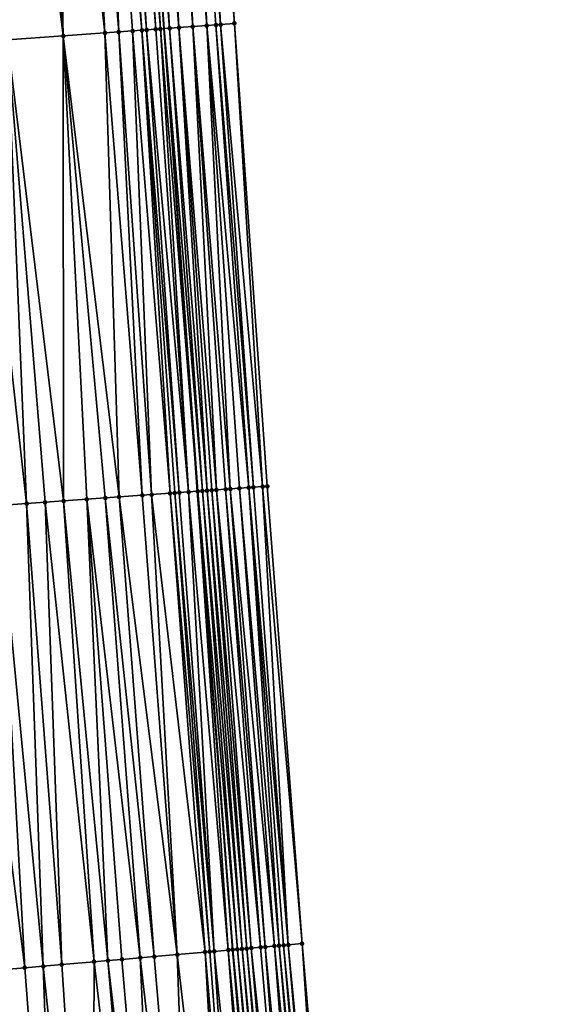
# Model space of a CAD drawing. Header units: feet. Extents: x 2004186 to 2014793, y 836912 to 864902.
# Tile 877 of 974: x 2004221 to 2004244, y 860522 to 860564. Entities that reach past the tile are written whole.
import ezdxf

# ---------------------------------------------------------------- set-up
doc = ezdxf.new("R2010")
doc.units = ezdxf.units.FT
doc.header["$LTSCALE"] = 100
doc.header["$MEASUREMENT"] = 0
for name, color, linetype, lineweight in [('EP_Travel Lane', 5, 'Continuous', 40), ('Road Shots', 4, 'Continuous', 200), ('Road X-Section', 30, 'Continuous', 13)]:
    doc.layers.add(name, color=color, linetype=linetype, lineweight=lineweight)
doc.layers.add('I-77 SB_MM21-27-Surface-Border', color=7, linetype='Continuous')
doc.layers.add('I-77 SB_MM21-27-Surface-TIN', color=7, linetype='Continuous')

msp = doc.modelspace()

# ---------------------------------------------------------------- linework, layer by layer
at = {"layer": 'EP_Travel Lane'}
msp.add_polyline3d([(2004242.7872127, 860384.8619362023, 447.1257588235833), (2004240.809583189, 860404.760041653, 447.5197195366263), (2004238.831976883, 860424.6579136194, 447.9257813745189), (2004236.854374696, 860444.5557441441, 448.3339994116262), (2004235.072628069, 860464.3016445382, 448.725911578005), (2004233.358148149, 860484.2240939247, 449.1218074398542), (2004231.643689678, 860504.1462940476, 449.5299492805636), (2004229.929226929, 860524.0685438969, 449.9356444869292), (2004228.404678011, 860543.8298872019, 450.3570888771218), (2004226.959242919, 860563.7737382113, 450.750308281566), (2004225.513832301, 860583.7172515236, 451.1604078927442), (2004224.068377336, 860603.6613767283, 451.5399213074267), (2004222.830214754, 860623.4561600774, 451.9367737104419), (2004221.715488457, 860643.4213687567, 452.3216709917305), (2004220.600782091, 860663.3862204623, 452.7251711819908)], dxfattribs=at)
at = {"layer": 'I-77 SB_MM21-27-Surface-Border', "color": 3, "linetype": 'ByBlock', "lineweight": -2}
msp.add_polyline3d([(2004222.471153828, 860663.4953083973, 452.5700259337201), (2004223.803321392, 860643.5431140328, 452.1498348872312), (2004225.335170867, 860623.6021951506, 451.7323425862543), (2004226.769387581, 860603.8575630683, 451.3012731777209), (2004228.581666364, 860583.9405375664, 450.8666884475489), (2004229.995017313, 860563.9942269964, 450.4827264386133), (2004231.408363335, 860544.0479859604, 450.0952890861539), (2004232.912098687, 860524.3304426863, 449.6769134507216), (2004234.625794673, 860504.4086289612, 449.2467491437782), (2004236.339537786, 860484.4862673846, 448.8434754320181), (2004237.854069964, 860464.5461466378, 448.4705657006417), (2004239.439090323, 860444.8208292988, 448.1013947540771), (2004241.046662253, 860424.885316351, 447.7127535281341), (2004242.455338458, 860404.9287938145, 447.3733794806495), (2004243.864022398, 860384.9721945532, 447.0379822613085)], dxfattribs=at)
at = {"layer": 'I-77 SB_MM21-27-Surface-TIN', "color": 128, "linetype": 'ByBlock', "lineweight": -2}
for points in [[(2004227.783773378, 860583.8824941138, 450.941609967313), (2004227.185347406, 860583.8390494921, 450.9934044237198), (2004228.798151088, 860563.9075392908, 450.5762423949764)], [(2004228.38219157, 860583.9260485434, 450.8843272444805), (2004227.783773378, 860583.8824941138, 450.941609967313), (2004229.396586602, 860563.9508492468, 450.531178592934)], [(2004227.783773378, 860583.8824941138, 450.941609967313), (2004229.197106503, 860563.936435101, 450.5450749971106), (2004229.396586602, 860563.9508492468, 450.531178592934)], [(2004227.783773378, 860583.8824941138, 450.941609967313), (2004228.798151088, 860563.9075392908, 450.5762423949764), (2004229.197106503, 860563.936435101, 450.5450749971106)], [(2004228.38219157, 860583.9260485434, 450.8843272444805), (2004229.995017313, 860563.9942269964, 450.4827264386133), (2004228.581666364, 860583.9405375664, 450.8666884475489)], [(2004228.38219157, 860583.9260485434, 450.8843272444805), (2004229.396586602, 860563.9508492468, 450.531178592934), (2004229.995017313, 860563.9942269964, 450.4827264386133)], [(2004221.799354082, 860583.4502999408, 451.3469961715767), (2004220.801911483, 860583.3788233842, 451.3867810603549), (2004222.614206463, 860563.4615692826, 450.9636218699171)], [(2004222.198332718, 860583.4788680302, 451.3322084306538), (2004221.799354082, 860583.4502999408, 451.3469961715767), (2004222.614206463, 860563.4615692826, 450.9636218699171)], [(2004222.796791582, 860583.521848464, 451.30361434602), (2004222.198332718, 860583.4788680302, 451.3322084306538), (2004224.409603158, 860563.5902268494, 450.8920208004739)], [(2004222.198332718, 860583.4788680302, 451.3322084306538), (2004222.614206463, 860563.4615692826, 450.9636218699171), (2004224.409603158, 860563.5902268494, 450.8920208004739)], [(2004223.395257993, 860583.564722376, 451.2803442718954), (2004222.796791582, 860583.521848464, 451.30361434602), (2004224.409603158, 860563.5902268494, 450.8920208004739)], [(2004224.193203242, 860583.6220282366, 451.2422880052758), (2004223.395257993, 860583.564722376, 451.2803442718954), (2004225.008069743, 860563.6330983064, 450.8688734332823)], [(2004223.395257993, 860583.564722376, 451.2803442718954), (2004224.409603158, 860563.5902268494, 450.8920208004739), (2004225.008069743, 860563.6330983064, 450.8688734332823)], [(2004224.592170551, 860583.6507561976, 451.219509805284), (2004224.193203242, 860583.6220282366, 451.2422880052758), (2004226.00550144, 860563.7047287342, 450.8213979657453)], [(2004224.193203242, 860583.6220282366, 451.2422880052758), (2004225.606533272, 860563.6760129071, 450.8435697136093), (2004226.00550144, 860563.7047287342, 450.8213979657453)], [(2004224.193203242, 860583.6220282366, 451.2422880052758), (2004225.008069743, 860563.6330983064, 450.8688734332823), (2004225.606533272, 860563.6760129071, 450.8435697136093)], [(2004224.991142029, 860583.67942531, 451.199672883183), (2004224.592170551, 860583.6507561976, 451.219509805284), (2004226.204989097, 860563.719036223, 450.8128323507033)], [(2004224.592170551, 860583.6507561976, 451.219509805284), (2004226.00550144, 860563.7047287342, 450.8213979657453), (2004226.204989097, 860563.719036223, 450.8128323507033)], [(2004225.190621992, 860583.6938413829, 451.1856801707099), (2004224.991142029, 860583.67942531, 451.199672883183), (2004226.603951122, 860563.7478387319, 450.7863281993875)], [(2004224.991142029, 860583.67942531, 451.199672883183), (2004226.204989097, 860563.719036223, 450.8128323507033), (2004226.603951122, 860563.7478387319, 450.7863281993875)], [(2004225.190621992, 860583.6938413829, 451.1856801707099), (2004226.803423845, 860563.7623569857, 450.7672284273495), (2004225.513832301, 860583.7172515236, 451.1604078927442)], [(2004225.190621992, 860583.6938413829, 451.1856801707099), (2004226.603951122, 860563.7478387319, 450.7863281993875), (2004226.803423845, 860563.7623569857, 450.7672284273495)], [(2004225.789055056, 860583.7371859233, 451.1388878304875), (2004225.513832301, 860583.7172515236, 451.1604078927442), (2004227.202362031, 860563.7914959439, 450.723908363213)], [(2004226.803423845, 860563.7623569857, 450.7672284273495), (2004226.959242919, 860563.7737382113, 450.750308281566), (2004225.513832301, 860583.7172515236, 451.1604078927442)], [(2004227.202362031, 860563.7914959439, 450.723908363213), (2004225.513832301, 860583.7172515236, 451.1604078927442), (2004226.959242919, 860563.7737382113, 450.750308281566)], [(2004225.988528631, 860583.7516921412, 451.1203896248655), (2004225.789055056, 860583.7371859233, 451.1388878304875), (2004227.202362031, 860563.7914959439, 450.723908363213)], [(2004226.586927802, 860583.7955150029, 451.0496905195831), (2004225.988528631, 860583.7516921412, 451.1203896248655), (2004227.601321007, 860563.8203414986, 450.6952527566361)], [(2004225.988528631, 860583.7516921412, 451.1203896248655), (2004227.202362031, 860563.7914959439, 450.723908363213), (2004227.601321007, 860563.8203414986, 450.6952527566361)], [(2004226.786398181, 860583.8100663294, 451.0289377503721), (2004226.586927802, 860583.7955150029, 451.0496905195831), (2004228.199730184, 860563.8640231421, 450.6316118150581)], [(2004226.586927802, 860583.7955150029, 451.0496905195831), (2004227.601321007, 860563.8203414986, 450.6952527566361), (2004228.199730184, 860563.8640231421, 450.6316118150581)], [(2004227.185347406, 860583.8390494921, 450.9934044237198), (2004226.786398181, 860583.8100663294, 451.0289377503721), (2004228.199730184, 860563.8640231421, 450.6316118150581)], [(2004227.185347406, 860583.8390494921, 450.9934044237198), (2004228.199730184, 860563.8640231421, 450.6316118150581), (2004228.798151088, 860563.9075392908, 450.5762423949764)], [(2004220.801911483, 860583.3788233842, 451.3867810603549), (2004220.203440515, 860583.3360137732, 451.4068373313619), (2004222.614206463, 860563.4615692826, 450.9636218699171)], [(2004220.203440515, 860583.3360137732, 451.4068373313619), (2004220.220335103, 860563.2901542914, 451.0526708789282), (2004222.614206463, 860563.4615692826, 450.9636218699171)], [(2004228.798151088, 860563.9075392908, 450.5762423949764), (2004228.199730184, 860563.8640231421, 450.6316118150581), (2004229.812546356, 860543.9323366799, 450.2232593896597)], [(2004229.197106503, 860563.936435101, 450.5450749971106), (2004228.798151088, 860563.9075392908, 450.5762423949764), (2004230.610439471, 860543.9903782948, 450.1484297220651)], [(2004228.798151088, 860563.9075392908, 450.5762423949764), (2004230.211488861, 860543.9614146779, 450.1829861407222), (2004230.610439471, 860543.9903782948, 450.1484297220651)], [(2004228.798151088, 860563.9075392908, 450.5762423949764), (2004229.812546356, 860543.9323366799, 450.2232593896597), (2004230.211488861, 860543.9614146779, 450.1829861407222)], [(2004229.396586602, 860563.9508492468, 450.531178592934), (2004229.197106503, 860563.936435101, 450.5450749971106), (2004230.809926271, 860544.0046978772, 450.139259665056)], [(2004229.197106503, 860563.936435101, 450.5450749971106), (2004230.610439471, 860543.9903782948, 450.1484297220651), (2004230.809926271, 860544.0046978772, 450.139259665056)], [(2004229.396586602, 860563.9508492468, 450.531178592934), (2004231.208886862, 860544.0335206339, 450.1117435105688), (2004229.995017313, 860563.9942269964, 450.4827264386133)], [(2004229.396586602, 860563.9508492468, 450.531178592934), (2004230.809926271, 860544.0046978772, 450.139259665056), (2004231.208886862, 860544.0335206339, 450.1117435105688)], [(2004229.995017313, 860563.9942269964, 450.4827264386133), (2004231.208886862, 860544.0335206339, 450.1117435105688), (2004231.408363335, 860544.0479859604, 450.0952890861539)], [(2004224.409603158, 860563.5902268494, 450.8920208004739), (2004222.614206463, 860563.4615692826, 450.9636218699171), (2004225.024976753, 860543.5870635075, 450.5234694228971)], [(2004225.008069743, 860563.6330983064, 450.8688734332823), (2004224.409603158, 860563.5902268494, 450.8920208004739), (2004226.022423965, 860543.6584749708, 450.4869379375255)], [(2004224.409603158, 860563.5902268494, 450.8920208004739), (2004225.024976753, 860543.5870635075, 450.5234694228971), (2004226.022423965, 860543.6584749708, 450.4869379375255)], [(2004225.606533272, 860563.6760129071, 450.8435697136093), (2004225.008069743, 860563.6330983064, 450.8688734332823), (2004226.421404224, 860543.6870201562, 450.4732949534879)], [(2004225.008069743, 860563.6330983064, 450.8688734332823), (2004226.022423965, 860543.6584749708, 450.4869379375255), (2004226.421404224, 860543.6870201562, 450.4732949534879)], [(2004226.00550144, 860563.7047287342, 450.8213979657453), (2004225.606533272, 860563.6760129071, 450.8435697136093), (2004227.219350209, 860543.7443156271, 450.4357579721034)], [(2004225.606533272, 860563.6760129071, 450.8435697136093), (2004226.421404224, 860543.6870201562, 450.4732949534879), (2004227.219350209, 860543.7443156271, 450.4357579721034)], [(2004226.204989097, 860563.719036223, 450.8128323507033), (2004226.00550144, 860563.7047287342, 450.8213979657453), (2004227.618319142, 860543.7730206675, 450.4141253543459)], [(2004226.00550144, 860563.7047287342, 450.8213979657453), (2004227.418832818, 860543.758694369, 450.4236310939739), (2004227.618319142, 860543.7730206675, 450.4141253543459)], [(2004226.00550144, 860563.7047287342, 450.8213979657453), (2004227.219350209, 860543.7443156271, 450.4357579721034), (2004227.418832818, 860543.758694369, 450.4236310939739)], [(2004226.603951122, 860563.7478387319, 450.7863281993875), (2004226.204989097, 860563.719036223, 450.8128323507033), (2004228.017281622, 860543.8018167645, 450.3879416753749)], [(2004226.204989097, 860563.719036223, 450.8128323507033), (2004227.618319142, 860543.7730206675, 450.4141253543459), (2004228.017281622, 860543.8018167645, 450.3879416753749)], [(2004226.803423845, 860563.7623569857, 450.7672284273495), (2004226.603951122, 860563.7478387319, 450.7863281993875), (2004228.017281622, 860543.8018167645, 450.3879416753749)], [(2004226.803423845, 860563.7623569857, 450.7672284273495), (2004228.404678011, 860543.8298872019, 450.3570888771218), (2004226.959242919, 860563.7737382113, 450.750308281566)], [(2004226.803423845, 860563.7623569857, 450.7672284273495), (2004228.017281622, 860543.8018167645, 450.3879416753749), (2004228.404678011, 860543.8298872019, 450.3570888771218)], [(2004227.202362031, 860563.7914959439, 450.723908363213), (2004226.959242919, 860563.7737382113, 450.750308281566), (2004228.615729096, 860543.8449579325, 450.3513139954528)], [(2004228.416236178, 860543.8307246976, 450.3561683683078), (2004226.959242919, 860563.7737382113, 450.750308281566), (2004228.404678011, 860543.8298872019, 450.3570888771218)], [(2004228.615729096, 860543.8449579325, 450.3513139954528), (2004226.959242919, 860563.7737382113, 450.750308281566), (2004228.416236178, 860543.8307246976, 450.3561683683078)], [(2004227.601321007, 860563.8203414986, 450.6952527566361), (2004227.202362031, 860563.7914959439, 450.723908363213), (2004228.815214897, 860543.8592916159, 450.3414391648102)], [(2004227.202362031, 860563.7914959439, 450.723908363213), (2004228.615729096, 860543.8449579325, 450.3513139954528), (2004228.815214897, 860543.8592916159, 450.3414391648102)], [(2004228.199730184, 860563.8640231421, 450.6316118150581), (2004227.601321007, 860563.8203414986, 450.6952527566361), (2004229.214160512, 860543.8883257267, 450.3033594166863)], [(2004227.601321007, 860563.8203414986, 450.6952527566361), (2004229.014692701, 860543.8737381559, 450.3259236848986), (2004229.214160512, 860543.8883257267, 450.3033594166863)], [(2004227.601321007, 860563.8203414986, 450.6952527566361), (2004228.815214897, 860543.8592916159, 450.3414391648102), (2004229.014692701, 860543.8737381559, 450.3259236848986)], [(2004228.199730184, 860563.8640231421, 450.6316118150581), (2004229.613080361, 860543.9177234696, 450.2471051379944), (2004229.812546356, 860543.9323366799, 450.2232593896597)], [(2004228.199730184, 860563.8640231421, 450.6316118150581), (2004229.214160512, 860543.8883257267, 450.3033594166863), (2004229.613080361, 860543.9177234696, 450.2471051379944)], [(2004220.220335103, 860563.2901542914, 451.0526708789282), (2004218.823914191, 860563.1901050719, 451.1074720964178), (2004221.035189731, 860543.3013919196, 450.6708816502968)], [(2004218.823914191, 860563.1901050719, 451.1074720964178), (2004219.838255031, 860543.215670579, 450.7160981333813), (2004221.035189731, 860543.3013919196, 450.6708816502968)], [(2004222.614206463, 860563.4615692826, 450.9636218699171), (2004220.220335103, 860563.2901542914, 451.0526708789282), (2004222.631102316, 860543.4156919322, 450.6103484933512)], [(2004220.220335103, 860563.2901542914, 451.0526708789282), (2004221.83314812, 860543.3585123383, 450.6420938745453), (2004222.631102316, 860543.4156919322, 450.6103484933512)], [(2004220.220335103, 860563.2901542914, 451.0526708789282), (2004221.035189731, 860543.3013919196, 450.6708816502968), (2004221.83314812, 860543.3585123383, 450.6420938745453)], [(2004222.614206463, 860563.4615692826, 450.9636218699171), (2004224.426513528, 860543.5441446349, 450.5489866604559), (2004225.024976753, 860543.5870635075, 450.5234694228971)], [(2004222.614206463, 860563.4615692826, 450.9636218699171), (2004223.628557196, 860543.4869951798, 450.5792256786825), (2004224.426513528, 860543.5441446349, 450.5489866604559)], [(2004222.614206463, 860563.4615692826, 450.9636218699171), (2004222.631102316, 860543.4156919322, 450.6103484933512), (2004223.628557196, 860543.4869951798, 450.5792256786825)], [(2004231.716674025, 860524.2257366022, 449.7682604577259), (2004230.211488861, 860543.9614146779, 450.1829861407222), (2004229.812546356, 860543.9323366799, 450.2232593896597)], [(2004231.91590785, 860524.2432296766, 449.7509709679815), (2004230.610439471, 860543.9903782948, 450.1484297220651), (2004230.211488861, 860543.9614146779, 450.1829861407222)], [(2004231.91590785, 860524.2432296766, 449.7509709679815), (2004230.211488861, 860543.9614146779, 450.1829861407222), (2004231.716674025, 860524.2257366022, 449.7682604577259)], [(2004232.314402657, 860524.2779001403, 449.7318908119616), (2004230.809926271, 860544.0046978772, 450.139259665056), (2004230.610439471, 860543.9903782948, 450.1484297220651)], [(2004232.115147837, 860524.2606511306, 449.7371977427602), (2004232.314402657, 860524.2779001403, 449.7318908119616), (2004230.610439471, 860543.9903782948, 450.1484297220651)], [(2004232.115147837, 860524.2606511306, 449.7371977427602), (2004230.610439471, 860543.9903782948, 450.1484297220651), (2004231.91590785, 860524.2432296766, 449.7509709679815)], [(2004232.314402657, 860524.2779001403, 449.7318908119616), (2004231.208886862, 860544.0335206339, 450.1117435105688), (2004230.809926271, 860544.0046978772, 450.139259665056)], [(2004231.208886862, 860544.0335206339, 450.1117435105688), (2004232.912098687, 860524.3304426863, 449.6769134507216), (2004231.408363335, 860544.0479859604, 450.0952890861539)], [(2004232.314402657, 860524.2779001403, 449.7318908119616), (2004232.912098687, 860524.3304426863, 449.6769134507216), (2004231.208886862, 860544.0335206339, 450.1117435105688)], [(2004225.938661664, 860523.721127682, 450.137576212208), (2004224.426513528, 860543.5441446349, 450.5489866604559), (2004223.628557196, 860543.4869951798, 450.5792256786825)], [(2004226.536407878, 860523.7730868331, 450.1112411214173), (2004225.024976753, 860543.5870635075, 450.5234694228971), (2004224.426513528, 860543.5441446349, 450.5489866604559)], [(2004226.536407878, 860523.7730868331, 450.1112411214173), (2004224.426513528, 860543.5441446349, 450.5489866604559), (2004225.938661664, 860523.721127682, 450.137576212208)], [(2004227.532661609, 860523.8595686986, 450.0730797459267), (2004226.022423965, 860543.6584749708, 450.4869379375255), (2004225.024976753, 860543.5870635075, 450.5234694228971)], [(2004227.532661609, 860523.8595686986, 450.0730797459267), (2004225.024976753, 860543.5870635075, 450.5234694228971), (2004226.536407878, 860523.7730868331, 450.1112411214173)], [(2004227.532661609, 860523.8595686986, 450.0730797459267), (2004226.421404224, 860543.6870201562, 450.4732949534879), (2004226.022423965, 860543.6584749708, 450.4869379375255)], [(2004228.728151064, 860523.963521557, 450.0187129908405), (2004227.219350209, 860543.7443156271, 450.4357579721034), (2004226.421404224, 860543.6870201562, 450.4732949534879)], [(2004228.728151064, 860523.963521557, 450.0187129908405), (2004226.421404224, 860543.6870201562, 450.4732949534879), (2004227.532661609, 860523.8595686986, 450.0730797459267)], [(2004228.927397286, 860523.9808705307, 450.0084982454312), (2004227.418832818, 860543.758694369, 450.4236310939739), (2004227.219350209, 860543.7443156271, 450.4357579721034)], [(2004228.927397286, 860523.9808705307, 450.0084982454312), (2004227.219350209, 860543.7443156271, 450.4357579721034), (2004228.728151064, 860523.963521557, 450.0187129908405)], [(2004229.126634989, 860523.9983185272, 449.9934218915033), (2004227.618319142, 860543.7730206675, 450.4141253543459), (2004227.418832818, 860543.758694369, 450.4236310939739)], [(2004229.126634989, 860523.9983185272, 449.9934218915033), (2004227.418832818, 860543.758694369, 450.4236310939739), (2004228.927397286, 860523.9808705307, 450.0084982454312)], [(2004229.126634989, 860523.9983185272, 449.9934218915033), (2004228.017281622, 860543.8018167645, 450.3879416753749), (2004227.618319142, 860543.7730206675, 450.4141253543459)], [(2004229.724358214, 860524.050544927, 449.953966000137), (2004228.404678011, 860543.8298872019, 450.3570888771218), (2004228.017281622, 860543.8018167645, 450.3879416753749)], [(2004229.724358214, 860524.050544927, 449.953966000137), (2004228.017281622, 860543.8018167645, 450.3879416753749), (2004229.126634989, 860523.9983185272, 449.9934218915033)], [(2004228.416236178, 860543.8307246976, 450.3561683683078), (2004228.404678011, 860543.8298872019, 450.3570888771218), (2004229.929226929, 860524.0685438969, 449.9356444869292)], [(2004229.923590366, 860524.0680574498, 449.935721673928), (2004229.929226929, 860524.0685438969, 449.9356444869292), (2004228.404678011, 860543.8298872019, 450.3570888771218)], [(2004229.923590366, 860524.0680574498, 449.935721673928), (2004228.404678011, 860543.8298872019, 450.3570888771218), (2004229.724358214, 860524.050544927, 449.953966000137)], [(2004230.122849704, 860524.0852539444, 449.9329930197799), (2004228.615729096, 860543.8449579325, 450.3513139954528), (2004228.416236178, 860543.8307246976, 450.3561683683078)], [(2004230.122849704, 860524.0852539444, 449.9329930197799), (2004228.416236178, 860543.8307246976, 450.3561683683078), (2004229.929226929, 860524.0685438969, 449.9356444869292)], [(2004230.322097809, 860524.1025810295, 449.9238529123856), (2004228.815214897, 860543.8592916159, 450.3414391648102), (2004228.615729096, 860543.8449579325, 450.3513139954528)], [(2004230.322097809, 860524.1025810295, 449.9238529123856), (2004228.615729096, 860543.8449579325, 450.3513139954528), (2004230.122849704, 860524.0852539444, 449.9329930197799)], [(2004230.521333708, 860524.1200499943, 449.9077470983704), (2004229.014692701, 860543.8737381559, 450.3259236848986), (2004228.815214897, 860543.8592916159, 450.3414391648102)], [(2004230.521333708, 860524.1200499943, 449.9077470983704), (2004228.815214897, 860543.8592916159, 450.3414391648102), (2004230.322097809, 860524.1025810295, 449.9238529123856)], [(2004230.720558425, 860524.1376489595, 449.8852588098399), (2004229.214160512, 860543.8883257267, 450.3033594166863), (2004229.014692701, 860543.8737381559, 450.3259236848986)], [(2004230.720558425, 860524.1376489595, 449.8852588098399), (2004229.014692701, 860543.8737381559, 450.3259236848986), (2004230.521333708, 860524.1200499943, 449.9077470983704)], [(2004231.118984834, 860524.1731145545, 449.8271410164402), (2004229.613080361, 860543.9177234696, 450.2471051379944), (2004229.214160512, 860543.8883257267, 450.3033594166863)], [(2004231.118984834, 860524.1731145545, 449.8271410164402), (2004229.214160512, 860543.8883257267, 450.3033594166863), (2004230.720558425, 860524.1376489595, 449.8852588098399)], [(2004231.318212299, 860524.1906815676, 449.8062214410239), (2004229.812546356, 860543.9323366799, 450.2232593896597), (2004229.613080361, 860543.9177234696, 450.2471051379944)], [(2004231.318212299, 860524.1906815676, 449.8062214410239), (2004229.613080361, 860543.9177234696, 450.2471051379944), (2004231.118984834, 860524.1731145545, 449.8271410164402)], [(2004231.716674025, 860524.2257366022, 449.7682604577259), (2004229.812546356, 860543.9323366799, 450.2232593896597), (2004231.318212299, 860524.1906815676, 449.8062214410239)], [(2004220.957374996, 860523.288927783, 450.3181010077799), (2004219.838255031, 860543.215670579, 450.7160981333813), (2004218.441830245, 860543.1156760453, 450.7681661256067)], [(2004220.957374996, 860523.288927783, 450.3181010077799), (2004218.441830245, 860543.1156760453, 450.7681661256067), (2004219.761868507, 860523.1851729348, 450.3627462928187)], [(2004221.754371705, 860523.3581862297, 450.2839901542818), (2004221.035189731, 860543.3013919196, 450.6708816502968), (2004219.838255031, 860543.215670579, 450.7160981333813)], [(2004221.754371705, 860523.3581862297, 450.2839901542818), (2004219.838255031, 860543.215670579, 450.7160981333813), (2004220.957374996, 860523.288927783, 450.3181010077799)], [(2004222.551379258, 860523.427318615, 450.2560684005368), (2004221.83314812, 860543.3585123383, 450.6420938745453), (2004221.035189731, 860543.3013919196, 450.6708816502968)], [(2004222.551379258, 860523.427318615, 450.2560684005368), (2004221.035189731, 860543.3013919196, 450.6708816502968), (2004221.754371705, 860523.3581862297, 450.2839901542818)], [(2004223.946144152, 860523.5482808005, 450.2081621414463), (2004222.631102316, 860543.4156919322, 450.6103484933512), (2004221.83314812, 860543.3585123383, 450.6420938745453)], [(2004223.946144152, 860523.5482808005, 450.2081621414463), (2004221.83314812, 860543.3585123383, 450.6420938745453), (2004222.551379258, 860523.427318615, 450.2560684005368)], [(2004224.543900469, 860523.6001224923, 450.187593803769), (2004223.628557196, 860543.4869951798, 450.5792256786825), (2004222.631102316, 860543.4156919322, 450.6103484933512)], [(2004224.543900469, 860523.6001224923, 450.187593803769), (2004222.631102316, 860543.4156919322, 450.6103484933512), (2004223.946144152, 860523.5482808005, 450.2081621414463)], [(2004225.938661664, 860523.721127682, 450.137576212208), (2004223.628557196, 860543.4869951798, 450.5792256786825), (2004225.141659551, 860523.6519320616, 450.1686025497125)], [(2004225.141659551, 860523.6519320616, 450.1686025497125), (2004223.628557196, 860543.4869951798, 450.5792256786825), (2004224.543900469, 860523.6001224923, 450.187593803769)], [(2004229.724358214, 860524.050544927, 449.953966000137), (2004229.126634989, 860523.9983185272, 449.9934218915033), (2004231.238853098, 860504.1108577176, 449.5597677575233)], [(2004229.923590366, 860524.0680574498, 449.935721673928), (2004229.724358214, 860524.050544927, 449.953966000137), (2004231.637329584, 860504.1457411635, 449.5302310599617)], [(2004229.724358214, 860524.050544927, 449.953966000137), (2004231.238853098, 860504.1108577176, 449.5597677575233), (2004231.637329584, 860504.1457411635, 449.5302310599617)], [(2004229.923590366, 860524.0680574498, 449.935721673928), (2004231.643689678, 860504.1462940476, 449.5299492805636), (2004229.929226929, 860524.0685438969, 449.9356444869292)], [(2004229.923590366, 860524.0680574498, 449.935721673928), (2004231.637329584, 860504.1457411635, 449.5302310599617), (2004231.643689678, 860504.1462940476, 449.5299492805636)], [(2004230.122849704, 860524.0852539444, 449.9329930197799), (2004229.929226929, 860524.0685438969, 449.9356444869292), (2004231.836578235, 860504.1630618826, 449.5214034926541)], [(2004231.836578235, 860504.1630618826, 449.5214034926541), (2004229.929226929, 860524.0685438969, 449.9356444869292), (2004231.643689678, 860504.1462940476, 449.5299492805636)], [(2004230.322097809, 860524.1025810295, 449.9238529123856), (2004230.122849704, 860524.0852539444, 449.9329930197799), (2004232.035819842, 860504.1804645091, 449.5085546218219)], [(2004230.122849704, 860524.0852539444, 449.9329930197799), (2004231.836578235, 860504.1630618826, 449.5214034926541), (2004232.035819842, 860504.1804645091, 449.5085546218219)], [(2004230.521333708, 860524.1200499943, 449.9077470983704), (2004230.322097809, 860524.1025810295, 449.9238529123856), (2004232.235053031, 860504.1979649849, 449.4909017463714)], [(2004230.322097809, 860524.1025810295, 449.9238529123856), (2004232.035819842, 860504.1804645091, 449.5085546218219), (2004232.235053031, 860504.1979649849, 449.4909017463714)], [(2004230.720558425, 860524.1376489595, 449.8852588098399), (2004230.521333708, 860524.1200499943, 449.9077470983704), (2004232.434275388, 860504.2155913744, 449.4670670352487)], [(2004230.521333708, 860524.1200499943, 449.9077470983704), (2004232.235053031, 860504.1979649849, 449.4909017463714), (2004232.434275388, 860504.2155913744, 449.4670670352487)], [(2004231.118984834, 860524.1731145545, 449.8271410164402), (2004230.720558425, 860524.1376489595, 449.8852588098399), (2004232.832704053, 860504.2510307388, 449.4102370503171)], [(2004230.720558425, 860524.1376489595, 449.8852588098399), (2004232.434275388, 860504.2155913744, 449.4670670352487), (2004232.832704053, 860504.2510307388, 449.4102370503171)], [(2004231.318212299, 860524.1906815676, 449.8062214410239), (2004231.118984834, 860524.1731145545, 449.8271410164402), (2004232.832704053, 860504.2510307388, 449.4102370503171)], [(2004231.716674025, 860524.2257366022, 449.7682604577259), (2004231.318212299, 860524.1906815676, 449.8062214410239), (2004233.231152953, 860504.286234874, 449.3649558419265)], [(2004231.318212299, 860524.1906815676, 449.8062214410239), (2004232.832704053, 860504.2510307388, 449.4102370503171), (2004233.231152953, 860504.286234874, 449.3649558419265)], [(2004231.91590785, 860524.2432296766, 449.7509709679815), (2004231.716674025, 860524.2257366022, 449.7682604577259), (2004233.62960847, 860504.3213620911, 449.3234509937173)], [(2004231.716674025, 860524.2257366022, 449.7682604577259), (2004233.231152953, 860504.286234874, 449.3649558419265), (2004233.62960847, 860504.3213620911, 449.3234509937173)], [(2004232.115147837, 860524.2606511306, 449.7371977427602), (2004231.91590785, 860524.2432296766, 449.7509709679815), (2004233.828844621, 860504.3388281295, 449.3074888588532)], [(2004231.91590785, 860524.2432296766, 449.7509709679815), (2004233.62960847, 860504.3213620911, 449.3234509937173), (2004233.828844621, 860504.3388281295, 449.3074888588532)], [(2004232.115147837, 860524.2606511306, 449.7371977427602), (2004234.028087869, 860504.3562116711, 449.2955769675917), (2004232.314402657, 860524.2779001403, 449.7318908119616)], [(2004232.115147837, 860524.2606511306, 449.7371977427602), (2004233.828844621, 860504.3388281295, 449.3074888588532), (2004234.028087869, 860504.3562116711, 449.2955769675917)], [(2004232.314402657, 860524.2779001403, 449.7318908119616), (2004234.227320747, 860504.3737157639, 449.2777465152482), (2004232.912098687, 860524.3304426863, 449.6769134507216)], [(2004232.314402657, 860524.2779001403, 449.7318908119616), (2004234.028087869, 860504.3562116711, 449.2955769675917), (2004234.227320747, 860504.3737157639, 449.2777465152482)], [(2004234.227320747, 860504.3737157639, 449.2777465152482), (2004234.625794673, 860504.4086289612, 449.2467491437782), (2004232.912098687, 860524.3304426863, 449.6769134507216)], [(2004224.543900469, 860523.6001224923, 450.187593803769), (2004223.946144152, 860523.5482808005, 450.2081621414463), (2004226.257613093, 860503.6781153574, 449.7669251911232)], [(2004225.141659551, 860523.6519320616, 450.1686025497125), (2004224.543900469, 860523.6001224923, 450.187593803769), (2004226.855371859, 860503.7299285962, 449.7477537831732)], [(2004224.543900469, 860523.6001224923, 450.187593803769), (2004226.257613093, 860503.6781153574, 449.7669251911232), (2004226.855371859, 860503.7299285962, 449.7477537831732)], [(2004225.938661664, 860523.721127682, 450.137576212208), (2004225.141659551, 860523.6519320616, 450.1686025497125), (2004226.855371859, 860503.7299285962, 449.7477537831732)], [(2004226.536407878, 860523.7730868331, 450.1112411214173), (2004225.938661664, 860523.721127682, 450.137576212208), (2004228.250126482, 860503.8510101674, 449.6939861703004)], [(2004225.938661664, 860523.721127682, 450.137576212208), (2004226.855371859, 860503.7299285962, 449.7477537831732), (2004228.250126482, 860503.8510101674, 449.6939861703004)], [(2004227.532661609, 860523.8595686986, 450.0730797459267), (2004226.536407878, 860523.7730868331, 450.1112411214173), (2004228.250126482, 860503.8510101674, 449.6939861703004)], [(2004228.728151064, 860523.963521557, 450.0187129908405), (2004227.532661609, 860523.8595686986, 450.0730797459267), (2004229.844136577, 860503.9893331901, 449.6352826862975)], [(2004227.532661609, 860523.8595686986, 450.0730797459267), (2004228.250126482, 860503.8510101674, 449.6939861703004), (2004229.844136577, 860503.9893331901, 449.6352826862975)], [(2004228.927397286, 860523.9808705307, 450.0084982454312), (2004228.728151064, 860523.963521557, 450.0187129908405), (2004230.441882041, 860504.0413010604, 449.6085195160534)], [(2004228.728151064, 860523.963521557, 450.0187129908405), (2004229.844136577, 860503.9893331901, 449.6352826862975), (2004230.441882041, 860504.0413010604, 449.6085195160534)], [(2004229.126634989, 860523.9983185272, 449.9934218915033), (2004228.927397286, 860523.9808705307, 450.0084982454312), (2004230.441882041, 860504.0413010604, 449.6085195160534)], [(2004229.126634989, 860523.9983185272, 449.9934218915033), (2004230.441882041, 860504.0413010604, 449.6085195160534), (2004231.238853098, 860504.1108577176, 449.5597677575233)], [(2004220.957374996, 860523.288927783, 450.3181010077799), (2004219.761868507, 860523.1851729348, 450.3627462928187), (2004222.471841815, 860503.3495668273, 449.9078851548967)], [(2004219.761868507, 860523.1851729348, 450.3627462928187), (2004220.678579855, 860503.1939604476, 449.9735818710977), (2004222.471841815, 860503.3495668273, 449.9078851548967)], [(2004221.754371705, 860523.3581862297, 450.2839901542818), (2004220.957374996, 860523.288927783, 450.3181010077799), (2004222.471841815, 860503.3495668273, 449.9078851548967)], [(2004222.551379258, 860523.427318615, 450.2560684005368), (2004221.754371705, 860523.3581862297, 450.2839901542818), (2004223.866594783, 860503.4706676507, 449.8531723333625)], [(2004221.754371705, 860523.3581862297, 450.2839901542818), (2004222.471841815, 860503.3495668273, 449.9078851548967), (2004223.866594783, 860503.4706676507, 449.8531723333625)], [(2004223.946144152, 860523.5482808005, 450.2081621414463), (2004222.551379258, 860523.427318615, 450.2560684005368), (2004223.866594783, 860503.4706676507, 449.8531723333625)], [(2004223.946144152, 860523.5482808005, 450.2081621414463), (2004223.866594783, 860503.4706676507, 449.8531723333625), (2004226.257613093, 860503.6781153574, 449.7669251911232)]]:
    msp.add_3dface(points, dxfattribs=at)
at = {"layer": 'Road Shots', "lineweight": 100}
for p in [(2004228.798151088, 860563.9075392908, 450.5762423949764), (2004229.197106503, 860563.936435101, 450.5450749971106), (2004229.396586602, 860563.9508492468, 450.531178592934), (2004229.995017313, 860563.9942269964, 450.4827264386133), (2004224.409603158, 860563.5902268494, 450.8920208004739), (2004225.008069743, 860563.6330983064, 450.8688734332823), (2004225.606533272, 860563.6760129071, 450.8435697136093), (2004226.00550144, 860563.7047287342, 450.8213979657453), (2004226.204989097, 860563.719036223, 450.8128323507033), (2004226.603951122, 860563.7478387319, 450.7863281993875), (2004226.803423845, 860563.7623569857, 450.7672284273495), (2004227.202362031, 860563.7914959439, 450.723908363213), (2004227.601321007, 860563.8203414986, 450.6952527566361), (2004228.199730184, 860563.8640231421, 450.6316118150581), (2004222.614206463, 860563.4615692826, 450.9636218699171), (2004230.211488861, 860543.9614146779, 450.1829861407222), (2004230.610439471, 860543.9903782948, 450.1484297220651), (2004230.809926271, 860544.0046978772, 450.139259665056), (2004231.208886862, 860544.0335206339, 450.1117435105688), (2004231.408363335, 860544.0479859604, 450.0952890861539), (2004224.426513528, 860543.5441446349, 450.5489866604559), (2004225.024976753, 860543.5870635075, 450.5234694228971), (2004226.022423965, 860543.6584749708, 450.4869379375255), (2004226.421404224, 860543.6870201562, 450.4732949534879), (2004227.219350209, 860543.7443156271, 450.4357579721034), (2004227.418832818, 860543.758694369, 450.4236310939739), (2004227.618319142, 860543.7730206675, 450.4141253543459), (2004228.017281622, 860543.8018167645, 450.3879416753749), (2004228.416236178, 860543.8307246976, 450.3561683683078), (2004228.615729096, 860543.8449579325, 450.3513139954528), (2004228.815214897, 860543.8592916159, 450.3414391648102), (2004229.014692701, 860543.8737381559, 450.3259236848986), (2004229.214160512, 860543.8883257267, 450.3033594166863), (2004229.613080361, 860543.9177234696, 450.2471051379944), (2004229.812546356, 860543.9323366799, 450.2232593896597), (2004221.035189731, 860543.3013919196, 450.6708816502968), (2004221.83314812, 860543.3585123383, 450.6420938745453), (2004222.631102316, 860543.4156919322, 450.6103484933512), (2004223.628557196, 860543.4869951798, 450.5792256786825), (2004229.724358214, 860524.050544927, 449.953966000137), (2004229.923590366, 860524.0680574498, 449.935721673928), (2004230.122849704, 860524.0852539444, 449.9329930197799), (2004230.322097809, 860524.1025810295, 449.9238529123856), (2004230.521333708, 860524.1200499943, 449.9077470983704), (2004230.720558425, 860524.1376489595, 449.8852588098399), (2004231.118984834, 860524.1731145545, 449.8271410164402), (2004231.318212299, 860524.1906815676, 449.8062214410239), (2004231.716674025, 860524.2257366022, 449.7682604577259), (2004231.91590785, 860524.2432296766, 449.7509709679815), (2004232.115147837, 860524.2606511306, 449.7371977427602), (2004232.314402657, 860524.2779001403, 449.7318908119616), (2004232.912098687, 860524.3304426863, 449.6769134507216), (2004224.543900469, 860523.6001224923, 450.187593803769), (2004225.141659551, 860523.6519320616, 450.1686025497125), (2004225.938661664, 860523.721127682, 450.137576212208), (2004226.536407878, 860523.7730868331, 450.1112411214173), (2004227.532661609, 860523.8595686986, 450.0730797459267), (2004228.728151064, 860523.963521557, 450.0187129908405), (2004228.927397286, 860523.9808705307, 450.0084982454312), (2004229.126634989, 860523.9983185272, 449.9934218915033), (2004220.957374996, 860523.288927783, 450.3181010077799), (2004221.754371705, 860523.3581862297, 450.2839901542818), (2004222.551379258, 860523.427318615, 450.2560684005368), (2004223.946144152, 860523.5482808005, 450.2081621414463)]:
    msp.add_point(p, dxfattribs=at)
at = {"layer": 'Road X-Section', "extrusion": (-0.0706663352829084, 0.997298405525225, 0.02005391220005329), "elevation": 716616.5444240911, "flags": 128}
msp.add_lwpolyline([(-2060012.356473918, -13921.97167275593), (-2060013.156473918, -13922.0029529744), (-2060013.756473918, -13922.02899923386), (-2060014.556473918, -13922.058567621), (-2060014.956473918, -13922.07724264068), (-2060015.156473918, -13922.07370721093), (-2060015.356473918, -13922.06634315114), (-2060015.556473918, -13922.0643872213), (-2060015.956473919, -13922.0731493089), (-2060016.156473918, -13922.07440805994), (-2060016.356473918, -13922.07777846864), (-2060017.356473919, -13922.11643844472), (-2060018.556473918, -13922.17165505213), (-2060019.156473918, -13922.1952255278), (-2060019.556473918, -13922.21252889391), (-2060020.756473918, -13922.25153199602), (-2060021.756473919, -13922.29159801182), (-2060022.556473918, -13922.32618958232), (-2060023.156473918, -13922.34823714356), (-2060023.556473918, -13922.36086414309), (-2060024.356473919, -13922.3942098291), (-2060024.756473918, -13922.41292487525), (-2060025.356473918, -13922.43318477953), (-2060025.756473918, -13922.45227065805), (-2060025.956473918, -13922.46241569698), (-2060026.356473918, -13922.47591168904), (-2060026.756473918, -13922.48662291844), (-2060027.356473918, -13922.50491701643), (-2060027.756473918, -13922.52686186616), (-2060028.156473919, -13922.53797639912), (-2060028.356473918, -13922.54102531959), (-2060028.756473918, -13922.55622233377), (-2060029.356473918, -13922.58122837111), (-2060031.356473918, -13922.65763619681), (-2060032.756473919, -13922.71244843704), (-2060035.156473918, -13922.80151535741), (-2060036.956473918, -13922.87313082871), (-2060037.556473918, -13922.89628285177), (-2060038.156473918, -13922.92159166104), (-2060038.556473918, -13922.94376786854), (-2060038.756473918, -13922.95233520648), (-2060039.156473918, -13922.97884468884), (-2060039.356473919, -13922.99794830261), (-2060039.756473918, -13923.04127708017), (-2060040.156473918, -13923.06993845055), (-2060040.756473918, -13923.13359219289), (-2060041.356473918, -13923.18897274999), (-2060041.756473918, -13923.22014641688), (-2060041.956473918, -13923.23404561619), (-2060042.556473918, -13923.28250751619)], dxfattribs=at)
at = {"layer": 'Road X-Section', "extrusion": (-0.07066633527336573, 0.9972984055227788, 0.02005391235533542), "elevation": 716596.5444411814, "flags": 128}
msp.add_lwpolyline([(-2060012.356467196, -13921.98004155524), (-2060012.756467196, -13921.99637417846), (-2060013.156467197, -13922.02336463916), (-2060013.356467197, -13922.03480973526), (-2060013.556467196, -13922.04143041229), (-2060014.156467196, -13922.05487564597), (-2060014.356467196, -13922.05735461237), (-2060014.756467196, -13922.07666942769), (-2060014.956467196, -13922.08689499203), (-2060015.156467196, -13922.08554987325), (-2060015.356467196, -13922.08084883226), (-2060015.956467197, -13922.09835224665), (-2060016.356467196, -13922.10445366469), (-2060016.556467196, -13922.1095014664), (-2060017.156467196, -13922.13320634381), (-2060017.556467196, -13922.15405940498), (-2060018.756467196, -13922.20560402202), (-2060019.556467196, -13922.22912451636), (-2060020.156467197, -13922.24872035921), (-2060020.956467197, -13922.2798422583), (-2060022.356467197, -13922.34587782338), (-2060022.956467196, -13922.36557296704), (-2060023.556467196, -13922.39145845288), (-2060024.756467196, -13922.43478254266), (-2060025.156467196, -13922.44702467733), (-2060025.556467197, -13922.46320663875), (-2060026.156467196, -13922.49040558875), (-2060026.356467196, -13922.49777195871), (-2060026.956467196, -13922.51157963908), (-2060027.356467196, -13922.52503462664), (-2060027.556467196, -13922.52055574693), (-2060028.356467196, -13922.54866377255), (-2060029.556467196, -13922.59596318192), (-2060030.956467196, -13922.64804164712), (-2060032.156467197, -13922.69326722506), (-2060032.956467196, -13922.7220607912), (-2060033.756467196, -13922.75381255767), (-2060034.756467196, -13922.78494163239), (-2060035.556467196, -13922.81518673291), (-2060036.156467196, -13922.84070910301), (-2060037.156467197, -13922.87724793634), (-2060037.556467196, -13922.89089366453), (-2060038.356467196, -13922.92843819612), (-2060038.556467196, -13922.94056751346), (-2060038.756467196, -13922.95007516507), (-2060039.156467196, -13922.97626411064), (-2060039.556467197, -13923.0080438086), (-2060039.756467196, -13923.01289915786), (-2060039.956467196, -13923.02277597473), (-2060040.156467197, -13923.03829457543), (-2060040.356467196, -13923.06086338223), (-2060040.756467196, -13923.11712897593), (-2060040.956467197, -13923.14097952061), (-2060041.356467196, -13923.18126087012), (-2060041.756467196, -13923.21582423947), (-2060041.956467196, -13923.22499614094), (-2060042.356467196, -13923.25251783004), (-2060042.556467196, -13923.26897556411)], dxfattribs=at)
at = {"layer": 'Road X-Section', "extrusion": (-0.0856866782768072, 0.9961124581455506, 0.02043927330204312), "elevation": 685452.1364298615, "flags": 128}
msp.add_lwpolyline([(-2070579.202322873, -13562.00919477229), (-2070579.602322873, -13562.02364019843), (-2070580.002322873, -13562.05130742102), (-2070580.602322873, -13562.08134176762), (-2070580.802322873, -13562.08745529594), (-2070581.202322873, -13562.08795517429), (-2070581.402322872, -13562.09617594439), (-2070581.602322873, -13562.10911120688), (-2070582.002322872, -13562.13900717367), (-2070582.202322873, -13562.1386270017), (-2070582.402322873, -13562.1286391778), (-2070582.602322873, -13562.12846392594), (-2070583.402322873, -13562.14430849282), (-2070584.002322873, -13562.16351416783), (-2070585.002322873, -13562.20364597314), (-2070585.802322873, -13562.23094440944), (-2070587.402322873, -13562.28190318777), (-2070588.402322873, -13562.31908434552), (-2070589.002322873, -13562.34228939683), (-2070589.202322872, -13562.35109799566), (-2070590.002322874, -13562.38040596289), (-2070591.602322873, -13562.44334842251), (-2070593.402322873, -13562.51067589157), (-2070594.202322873, -13562.54356537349), (-2070594.402322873, -13562.55415100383), (-2070595.002322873, -13562.5727886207), (-2070595.202322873, -13562.57395118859), (-2070595.602322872, -13562.58901885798), (-2070596.202322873, -13562.6140868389), (-2070597.402322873, -13562.65874145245), (-2070598.202322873, -13562.69285943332), (-2070599.002322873, -13562.72078702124), (-2070600.402322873, -13562.76870329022), (-2070601.002322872, -13562.7892759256), (-2070601.602322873, -13562.80827114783), (-2070602.402322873, -13562.83930396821), (-2070603.002322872, -13562.86564456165), (-2070604.002322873, -13562.90381391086), (-2070605.202322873, -13562.95819202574), (-2070605.402322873, -13562.9684089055), (-2070605.602322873, -13562.98348840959), (-2070606.202322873, -13563.02295254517), (-2070606.402322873, -13563.04120068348), (-2070606.602322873, -13563.04392990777), (-2070606.802322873, -13563.05307192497), (-2070607.002322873, -13563.06918110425), (-2070607.202322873, -13563.09167409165), (-2070607.602322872, -13563.14980402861), (-2070607.802322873, -13563.17072797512), (-2070608.202322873, -13563.20869689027), (-2070608.402322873, -13563.22598999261), (-2070608.602322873, -13563.23976609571), (-2070608.802322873, -13563.24507413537), (-2070609.402322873, -13563.30006298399)], dxfattribs=at)

doc.saveas('drawing.dxf')
